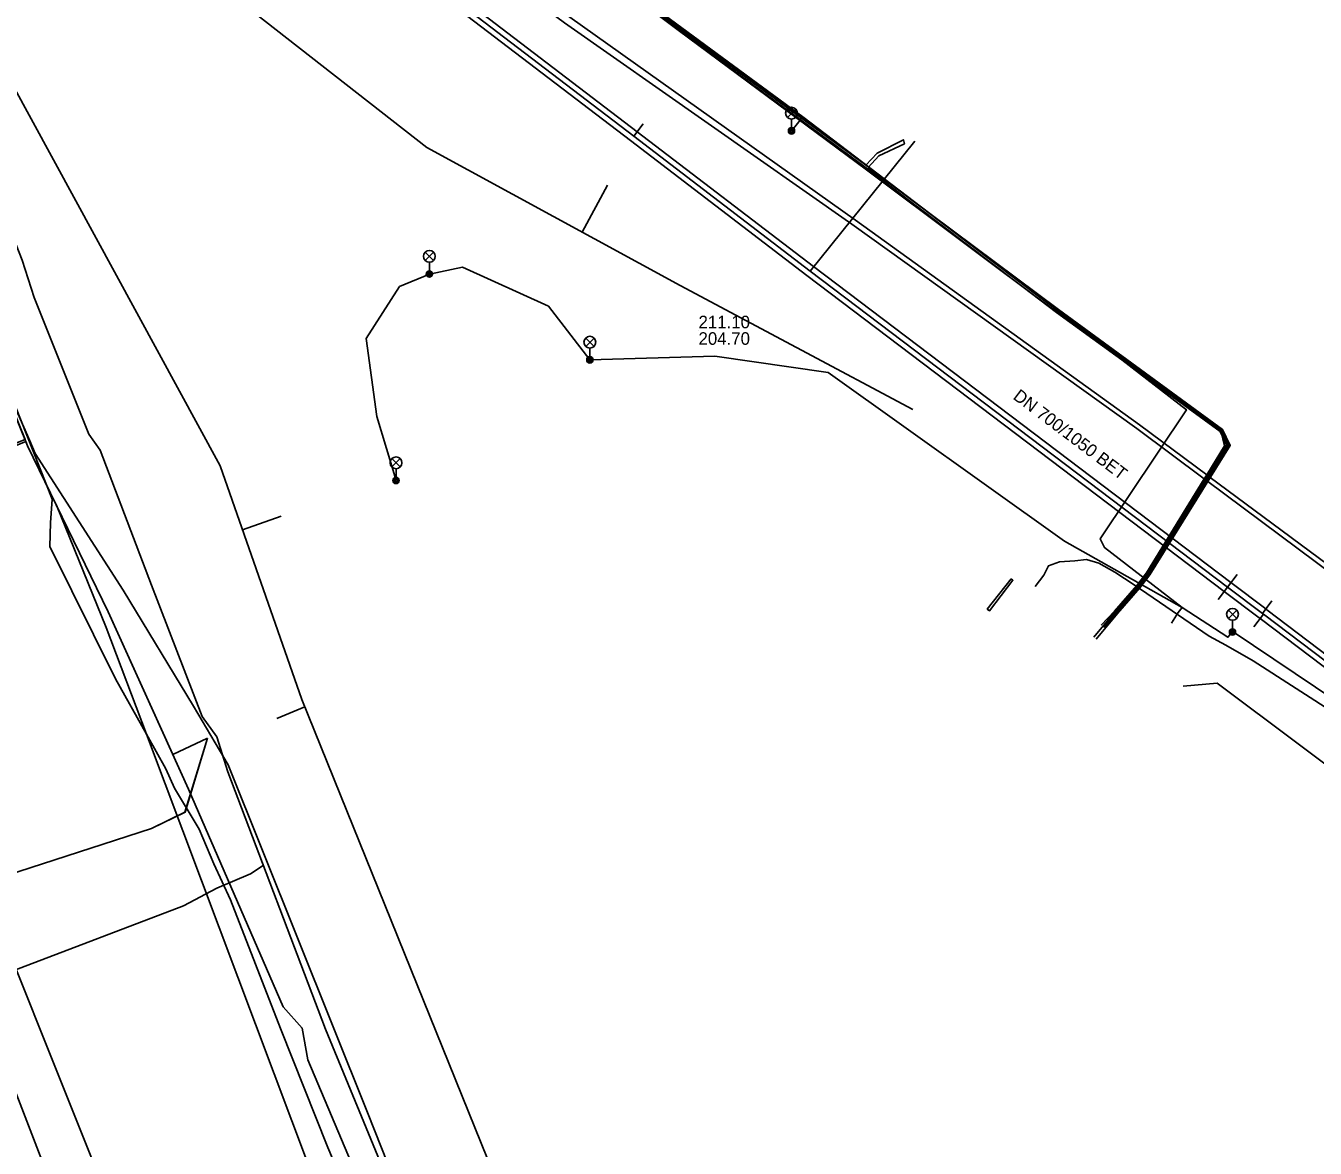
# Model space of a CAD drawing. Extents: x -595540 to -593988, y -1160850 to -1159202.
# Drawn here: x -595487.4 to -595405.5, y -1160398.9 to -1160327.6 of the extents above; entities that cross this region are included whole.
import ezdxf

# ---------------------------------------------------------------- set-up
doc = ezdxf.new("R2010")
doc.units = 0
for name, color, linetype in [('BKOM-ODVODNENI_objekt', 7, 'Continuous'), ('BKOM-ODVODNENI_trasa sítě', 7, 'Continuous'), ('BKOM_kabel koordinační_optický', 7, 'Continuous'), ('BVK-JEDNOTNA_popisy', 7, 'Continuous'), ('BVK-JEDNOTNA_trasa sítě', 7, 'Continuous'), ('BVK-JEDNOTNA_trasa sítě obvodem', 7, 'Continuous'), ('BVK-VODOVOD_trasa sítě', 7, 'Continuous'), ('CETIN_kabel podzemní', 7, 'Continuous'), ('DSP-SDEL-VODAFONE_kabel', 7, 'Continuous'), ('EON-NN_kabel', 7, 'Continuous'), ('EON-NN_kabel zrušené sítě', 7, 'Continuous'), ('EON-VN_kabel', 7, 'Continuous'), ('EON-VN_kabel zrušené sítě', 7, 'Continuous'), ('JEDNOTNA_trasa neprovozované sítě', 7, 'Continuous'), ('QUANTCOM_kabel', 7, 'Continuous'), ('TSB_kabel VO', 7, 'Continuous'), ('TSB_lampy VO', 7, 'Continuous')]:
    doc.layers.add(name, color=color, linetype=linetype)

msp = doc.modelspace()

# ---------------------------------------------------------------- linework, layer by layer
at = {"layer": 'BKOM-ODVODNENI_objekt'}
msp.add_lwpolyline([(-595424.82, -1160362.75), (-595424.7, -1160362.83), (-595426.18, -1160364.77), (-595426.33, -1160364.66)], close=True, dxfattribs=at)
at = {"layer": 'BKOM-ODVODNENI_trasa sítě'}
for points in [[(-595461.96, -1160335.32), (-595489.35, -1160313.92)], [(-595475.09, -1160355.55), (-595496.29, -1160316.63)], [(-595445.84, -1160344.09), (-595461.96, -1160335.32)], [(-595450.46, -1160337.71), (-595452.08, -1160340.69)], [(-595431.06, -1160351.98), (-595445.84, -1160344.09)], [(-595469.89, -1160370.42), (-595475.09, -1160355.55)], [(-595471.21, -1160358.76), (-595473.67, -1160359.62)], [(-595413.88, -1160369.57), (-595411.71, -1160369.38)], [(-595411.71, -1160369.38), (-595396.18, -1160381)], [(-595471.49, -1160371.62), (-595469.7, -1160370.87)], [(-595454.03, -1160409.68), (-595469.89, -1160370.42)]]:
    msp.add_lwpolyline(points, dxfattribs=at)
at = {"layer": 'BKOM_kabel koordinační_optický'}
msp.add_lwpolyline([(-595453.88, -1160433.69), (-595454.28, -1160431.7), (-595454.73, -1160428.35), (-595462.77, -1160409.14), (-595463.73, -1160407.01), (-595469.51, -1160393.32), (-595469.87, -1160391.31), (-595471.08, -1160389.95), (-595477.1, -1160376.11), (-595482.21, -1160364.84), (-595487.33, -1160354.29), (-595494.46, -1160336.67), (-595499.2, -1160324.44), (-595503.07, -1160314.66), (-595503, -1160311.72), (-595511.85, -1160289.79), (-595512.776, -1160289.263), (-595513.395, -1160289.497), (-595514.12, -1160290.65), (-595514.78, -1160289.19), (-595513.85, -1160288.56)], dxfattribs=at)
at = {"layer": 'BVK-JEDNOTNA_popisy'}
msp.add_line((-595444.684, -1160346.937), (-595444.684, -1160346.937), dxfattribs=at)
at = {"layer": 'BVK-JEDNOTNA_trasa sítě'}
for points in [[(-595437.58, -1160343.17), (-595448.797, -1160334.604), (-595481.233, -1160309.833)], [(-595389.38, -1160379.68), (-595390.503, -1160378.829), (-595393.049, -1160376.901), (-595397.636, -1160373.426), (-595408.771, -1160364.992), (-595408.842, -1160364.938), (-595411.056, -1160363.261), (-595437.58, -1160343.17)]]:
    msp.add_lwpolyline(points, dxfattribs=at)
at = {"layer": 'BVK-JEDNOTNA_trasa sítě obvodem'}
for points in [[(-595481.446, -1160310.112), (-595449.01, -1160334.882), (-595437.792, -1160343.448)], [(-595481.021, -1160309.555), (-595448.585, -1160334.325), (-595437.368, -1160342.892)], [(-595437.369, -1160342.891), (-595410.845, -1160362.982), (-595408.631, -1160364.659), (-595408.559, -1160364.713), (-595397.425, -1160373.147), (-595392.838, -1160376.622), (-595390.292, -1160378.55), (-595389.169, -1160379.401)], [(-595389.591, -1160379.959), (-595390.714, -1160379.108), (-595393.261, -1160377.18), (-595397.847, -1160373.705), (-595408.982, -1160365.271), (-595409.053, -1160365.217), (-595411.267, -1160363.54), (-595437.791, -1160343.449)]]:
    msp.add_lwpolyline(points, dxfattribs=at)
at = {"layer": 'BVK-VODOVOD_trasa sítě'}
msp.add_lwpolyline([(-595420.455, -1160569.95), (-595424.738, -1160557.073), (-595431.327, -1160540.422), (-595434.589, -1160532.179), (-595436.214, -1160528.074), (-595442.962, -1160511.021), (-595456.206, -1160477.553), (-595459.57, -1160469.052), (-595464.421, -1160456.794), (-595465.595, -1160453.828), (-595470.116, -1160442.088), (-595472.995, -1160434.855), (-595482.155, -1160410.824), (-595494.687, -1160378.28), (-595495.79, -1160375.461), (-595500.663, -1160363.717), (-595503.091, -1160357.865), (-595505.35, -1160352.422), (-595512.262, -1160335.764), (-595517.983, -1160321.988), (-595525.805, -1160303.126), (-595529.181, -1160294.991), (-595529.357, -1160294.499)], dxfattribs=at)
at = {"layer": 'CETIN_kabel podzemní'}
for points in [[(-595418.22, -1160362.32), (-595419.23, -1160361.75), (-595420.03, -1160361.52), (-595420.76, -1160361.6), (-595421.74, -1160361.67), (-595422.44, -1160361.91), (-595422.74, -1160362.5), (-595423.28, -1160363.23)], [(-595384.42, -1160384.59), (-595388.27, -1160381.75), (-595390.49, -1160380.58), (-595392.03, -1160379.33), (-595395.15, -1160377.42), (-595396.97, -1160376.11), (-595403.96, -1160371.47), (-595409.43, -1160367.96), (-595411.17, -1160366.95), (-595412.23, -1160366.39), (-595416.18, -1160363.67), (-595417, -1160363.13), (-595418.22, -1160362.32)]]:
    msp.add_lwpolyline(points, dxfattribs=at)
at = {"layer": 'DSP-SDEL-VODAFONE_kabel'}
for points in [[(-595435.305, -1160474.248), (-595440.905, -1160460.593), (-595441.624, -1160459.06), (-595443.903, -1160453.407), (-595444.463, -1160451.965), (-595447.439, -1160442.87), (-595449.5, -1160437.934), (-595451.793, -1160431.633), (-595454.837, -1160425.072), (-595456.717, -1160421.092), (-595460.193, -1160411.285), (-595468.387, -1160391.375), (-595474.605, -1160375.018), (-595475.298, -1160372.796), (-595476.233, -1160371.486), (-595479.459, -1160363.137), (-595482.711, -1160354.568), (-595483.438, -1160353.548), (-595486.91, -1160344.849), (-595487.674, -1160342.479), (-595505.065, -1160298.01)], [(-595435.305, -1160474.248), (-595440.905, -1160460.593), (-595441.624, -1160459.06), (-595443.903, -1160453.407), (-595444.463, -1160451.965), (-595447.439, -1160442.87), (-595449.5, -1160437.934), (-595451.793, -1160431.633), (-595454.837, -1160425.072), (-595456.717, -1160421.092), (-595460.193, -1160411.285), (-595468.387, -1160391.375), (-595474.605, -1160375.018), (-595475.298, -1160372.796), (-595476.233, -1160371.486), (-595479.459, -1160363.137), (-595482.711, -1160354.568), (-595483.438, -1160353.548), (-595486.91, -1160344.849), (-595487.674, -1160342.479), (-595505.065, -1160298.01)], [(-595435.305, -1160474.248), (-595440.905, -1160460.593), (-595441.624, -1160459.06), (-595443.903, -1160453.407), (-595444.463, -1160451.965), (-595447.439, -1160442.87), (-595449.5, -1160437.934), (-595451.793, -1160431.633), (-595454.837, -1160425.072), (-595456.717, -1160421.092), (-595460.193, -1160411.285), (-595468.387, -1160391.375), (-595474.605, -1160375.018), (-595475.298, -1160372.796), (-595476.233, -1160371.486), (-595479.459, -1160363.137), (-595482.711, -1160354.568), (-595483.438, -1160353.548), (-595486.91, -1160344.849), (-595487.674, -1160342.479), (-595505.065, -1160298.01)], [(-595500.568, -1160392.714), (-595498.836, -1160391.537), (-595490.156, -1160388.25), (-595488.199, -1160387.639), (-595477.415, -1160383.543), (-595475.296, -1160382.4), (-595473.16, -1160381.501), (-595472.348, -1160380.96)]]:
    msp.add_lwpolyline(points, dxfattribs=at)
at = {"layer": 'EON-NN_kabel'}
for points in [[(-595463.985, -1160314.113), (-595445.863, -1160327.691), (-595434.046, -1160336.441), (-595433.326, -1160335.668), (-595431.656, -1160334.821), (-595431.597, -1160335.08), (-595433.217, -1160335.853), (-595433.89, -1160336.584), (-595421.8, -1160345.624), (-595411.368, -1160353.238), (-595410.887, -1160354.259), (-595416.006, -1160362.478), (-595416.621, -1160363.311), (-595418.049, -1160364.941), (-595419.407, -1160366.574)], [(-595463.985, -1160314.363), (-595445.983, -1160327.851), (-595434.01, -1160336.744), (-595421.918, -1160345.784), (-595411.528, -1160353.37), (-595411.115, -1160354.245), (-595416.172, -1160362.366), (-595416.777, -1160363.185), (-595418.201, -1160364.811), (-595419.561, -1160366.446)], [(-595485.759, -1160357.679), (-595491.299, -1160343.751), (-595491.99, -1160341.082), (-595494.119, -1160329.738), (-595494.834, -1160327.604), (-595500.917, -1160314.761)], [(-595485.759, -1160357.679), (-595485.881, -1160359.19), (-595485.927, -1160360.692), (-595481.735, -1160369.101), (-595479.777, -1160372.627), (-595478.552, -1160374.832), (-595477.999, -1160376.045), (-595476.424, -1160378.654), (-595475.491, -1160380.86), (-595474.438, -1160383.154), (-595471.25, -1160391.323), (-595468.237, -1160398.895), (-595467.246, -1160401.254)]]:
    msp.add_lwpolyline(points, dxfattribs=at)
at = {"layer": 'EON-NN_kabel zrušené sítě'}
msp.add_lwpolyline([(-595437.283, -1160481.617), (-595453.416, -1160442.384), (-595459.443, -1160424.568), (-595469.347, -1160400.359), (-595479.777, -1160372.627), (-595482.327, -1160365.846), (-595485.493, -1160358.05)], dxfattribs=at)
at = {"layer": 'EON-VN_kabel'}
for points in [[(-595480.33, -1160299.075), (-595480.562, -1160299.885), (-595482.975, -1160305.019), (-595482.983, -1160306.674), (-595468.803, -1160317.313), (-595466.804, -1160317.43), (-595466.755, -1160317.368), (-595466.556, -1160317.114), (-595464.73, -1160314.791), (-595463.985, -1160314.238), (-595445.94, -1160327.874), (-595433.95, -1160336.664), (-595421.918, -1160345.801), (-595411.467, -1160353.396), (-595411.245, -1160354.281), (-595412.378, -1160356.128), (-595412.538, -1160356.388), (-595416.206, -1160362.366), (-595416.82, -1160363.162), (-595418.235, -1160364.789), (-595419.083, -1160365.695)], [(-595418.922, -1160365.843), (-595418.125, -1160364.876), (-595416.699, -1160363.248), (-595416.089, -1160362.422), (-595412.397, -1160356.494), (-595412.235, -1160356.234), (-595411.001, -1160354.252), (-595411.448, -1160353.304), (-595421.859, -1160345.704), (-595433.983, -1160336.478), (-595445.923, -1160327.771), (-595463.828, -1160314.049), (-595464.883, -1160314.689), (-595466.615, -1160317.072), (-595466.762, -1160317.274), (-595466.889, -1160317.268), (-595468.748, -1160317.186), (-595482.77, -1160306.618), (-595482.901, -1160305.05), (-595480.395, -1160300.032), (-595480.144, -1160299.127)]]:
    msp.add_lwpolyline(points, dxfattribs=at)
at = {"layer": 'EON-VN_kabel zrušené sítě'}
for points in [[(-595403.989, -1160376.717), (-595400.722, -1160372.979), (-595397.365, -1160368.737), (-595397.326, -1160367.725), (-595412.397, -1160356.494), (-595412.538, -1160356.388), (-595416.83, -1160353.19), (-595434.939, -1160340.187), (-595453.193, -1160327.39), (-595466.755, -1160317.368), (-595466.889, -1160317.268), (-595467.033, -1160317.162), (-595474.66, -1160311.848), (-595474.8, -1160311.75)], [(-595474.089, -1160311.856), (-595466.88, -1160316.88), (-595466.615, -1160317.072), (-595466.556, -1160317.114), (-595452.862, -1160327.02), (-595434.699, -1160339.929), (-595416.656, -1160352.958), (-595412.378, -1160356.128), (-595412.235, -1160356.234), (-595397.116, -1160367.439), (-595397.039, -1160368.944), (-595400.561, -1160373.118), (-595403.733, -1160376.918)]]:
    msp.add_lwpolyline(points, dxfattribs=at)
at = {"layer": 'JEDNOTNA_trasa neprovozované sítě'}
for p, q in [((-595448.197, -1160333.804), (-595448.797, -1160334.604)), ((-595430.932, -1160334.918), (-595437.58, -1160343.17)), ((-595410.452, -1160362.464), (-595411.056, -1160363.261)), ((-595411.66, -1160364.058), (-595411.056, -1160363.261)), ((-595408.238, -1160364.141), (-595408.842, -1160364.938)), ((-595409.375, -1160365.789), (-595408.771, -1160364.992))]:
    msp.add_line(p, q, dxfattribs=at)
at = {"layer": 'QUANTCOM_kabel'}
msp.add_lwpolyline([(-595499.12, -1160324.06), (-595495.73, -1160332.99), (-595492.17, -1160341.96), (-595488.57, -1160350.83), (-595487.18, -1160353.97), (-595486.86, -1160354.77), (-595481.25, -1160363.46), (-595476.78, -1160370.84), (-595474.59, -1160374.56), (-595465.72, -1160396.67), (-595460.95, -1160408.7), (-595460.33, -1160410.5), (-595459.72, -1160412.42)], dxfattribs=at)
at = {"layer": 'TSB_kabel VO'}
for points in [[(-595487.005, -1160288.299), (-595486.98, -1160288.36), (-595483.26, -1160300.31), (-595480.53, -1160302.26), (-595480.4, -1160302.89), (-595483.1, -1160307.01), (-595468.31, -1160318.17), (-595467.76, -1160318.07), (-595464.61, -1160314.06), (-595459.29, -1160317.72), (-595459.9, -1160318.05), (-595459.29, -1160317.72), (-595438.05, -1160333.36), (-595438.64, -1160334.11), (-595438.05, -1160333.36), (-595418.71, -1160348.09), (-595413.67, -1160351.99), (-595419.15, -1160360.19), (-595418.88, -1160360.75), (-595413.93, -1160364.56), (-595414.189, -1160364.887), (-595414.616, -1160365.553)], [(-595499.176, -1160324.493), (-595494.458, -1160336.667), (-595487.489, -1160353.89), (-595488.283, -1160354.211), (-595488.327, -1160354.504), (-595488.29, -1160354.66), (-595488.205, -1160354.498), (-595488.174, -1160354.296), (-595487.444, -1160354.001), (-595487.328, -1160354.287), (-595482.208, -1160364.837), (-595478.09, -1160373.92), (-595475.888, -1160372.871)], [(-595520.05, -1160338.774), (-595517.65, -1160344.92), (-595510.561, -1160361.167), (-595500.8, -1160385.91), (-595490.26, -1160382.12), (-595479.46, -1160378.61), (-595477.328, -1160377.573), (-595475.888, -1160372.871)], [(-595414.616, -1160365.553), (-595414.189, -1160364.887), (-595413.93, -1160364.56), (-595421.41, -1160360.34), (-595436.44, -1160349.62), (-595443.65, -1160348.59), (-595451.59, -1160348.82), (-595454.22, -1160345.41), (-595459.68, -1160342.92), (-595461.79, -1160343.36), (-595463.69, -1160344.16), (-595465.8, -1160347.46), (-595465.13, -1160352.42), (-595463.91, -1160356.49)], [(-595414.616, -1160365.553), (-595414.189, -1160364.887), (-595413.93, -1160364.56), (-595411.03, -1160366.46), (-595410.74, -1160366.12)], [(-595360.339, -1160398.749), (-595370.83, -1160392.68), (-595377.801, -1160388.072), (-595378.299, -1160388.096), (-595378.753, -1160387.901), (-595379.074, -1160387.53), (-595379.201, -1160387.054), (-595388.877, -1160380.606), (-595389.144, -1160380.708), (-595389.714, -1160380.692), (-595390.363, -1160380.167), (-595390.498, -1160379.681), (-595390.87, -1160379.45), (-595410.76, -1160366.07)], [(-595475.888, -1160372.871), (-595477.322, -1160377.57), (-595479.46, -1160378.61), (-595490.26, -1160382.12), (-595470.48, -1160431.58), (-595465.993, -1160443.276), (-595449.904, -1160483.964), (-595447.55, -1160489.04), (-595433.665, -1160524.876), (-595425.09, -1160546.12), (-595416.386, -1160566.271), (-595409.37, -1160581.87), (-595404.88, -1160593.47), (-595398.89, -1160612.37), (-595394.888, -1160630.669), (-595381.85, -1160627.34), (-595377.55, -1160645.69), (-595370.81, -1160681.62), (-595368, -1160707.44), (-595363.14, -1160706.51), (-595357.289, -1160726.656), (-595356.615, -1160726.463)]]:
    msp.add_lwpolyline(points, dxfattribs=at)
at = {"layer": 'TSB_lampy VO'}
for p, q in [((-595439.038, -1160333.4), (-595438.508, -1160332.87)), ((-595439.038, -1160332.87), (-595438.508, -1160333.4)), ((-595439.038, -1160333.4), (-595438.508, -1160332.87)), ((-595439.038, -1160332.87), (-595438.508, -1160333.4)), ((-595438.773, -1160333.51), (-595438.773, -1160334.26)), ((-595438.773, -1160333.51), (-595438.773, -1160334.26)), ((-595462.055, -1160342.5), (-595461.525, -1160341.97)), ((-595462.055, -1160341.97), (-595461.525, -1160342.5)), ((-595462.055, -1160342.5), (-595461.525, -1160341.97)), ((-595462.055, -1160341.97), (-595461.525, -1160342.5)), ((-595461.79, -1160342.61), (-595461.79, -1160343.36)), ((-595461.79, -1160342.61), (-595461.79, -1160343.36)), ((-595451.855, -1160347.96), (-595451.325, -1160347.43)), ((-595451.855, -1160347.43), (-595451.325, -1160347.96)), ((-595451.855, -1160347.96), (-595451.325, -1160347.43)), ((-595451.855, -1160347.43), (-595451.325, -1160347.96)), ((-595451.59, -1160348.07), (-595451.59, -1160348.82)), ((-595451.59, -1160348.07), (-595451.59, -1160348.82)), ((-595464.175, -1160355.63), (-595463.645, -1160355.1)), ((-595464.175, -1160355.1), (-595463.645, -1160355.63)), ((-595464.175, -1160355.63), (-595463.645, -1160355.1)), ((-595464.175, -1160355.1), (-595463.645, -1160355.63)), ((-595463.91, -1160355.74), (-595463.91, -1160356.49)), ((-595463.91, -1160355.74), (-595463.91, -1160356.49)), ((-595411.005, -1160365.26), (-595410.475, -1160364.73)), ((-595411.005, -1160364.73), (-595410.475, -1160365.26)), ((-595411.005, -1160365.26), (-595410.475, -1160364.73)), ((-595411.005, -1160364.73), (-595410.475, -1160365.26)), ((-595410.74, -1160365.37), (-595410.74, -1160366.12)), ((-595410.74, -1160365.37), (-595410.74, -1160366.12))]:
    msp.add_line(p, q, dxfattribs=at)
for centre, radius in [((-595438.773, -1160333.135), 0.375), ((-595438.773, -1160333.135), 0.375), ((-595438.773, -1160334.26), 0.2), ((-595438.773, -1160334.26), 0.2), ((-595438.773, -1160334.26), 0.145), ((-595438.773, -1160334.26), 0.145), ((-595438.773, -1160334.26), 0.0876), ((-595438.773, -1160334.26), 0.0876), ((-595461.79, -1160342.235), 0.375), ((-595461.79, -1160342.235), 0.375), ((-595461.79, -1160343.36), 0.2), ((-595461.79, -1160343.36), 0.2), ((-595461.79, -1160343.36), 0.145), ((-595461.79, -1160343.36), 0.145), ((-595461.79, -1160343.36), 0.0876), ((-595461.79, -1160343.36), 0.0876), ((-595451.59, -1160347.695), 0.375), ((-595451.59, -1160347.695), 0.375), ((-595451.59, -1160348.82), 0.2), ((-595451.59, -1160348.82), 0.2), ((-595451.59, -1160348.82), 0.145), ((-595451.59, -1160348.82), 0.145), ((-595451.59, -1160348.82), 0.0876), ((-595451.59, -1160348.82), 0.0876), ((-595463.91, -1160355.365), 0.375), ((-595463.91, -1160355.365), 0.375), ((-595463.91, -1160356.49), 0.2), ((-595463.91, -1160356.49), 0.2), ((-595463.91, -1160356.49), 0.145), ((-595463.91, -1160356.49), 0.145), ((-595463.91, -1160356.49), 0.0876), ((-595463.91, -1160356.49), 0.0876), ((-595410.74, -1160364.995), 0.375), ((-595410.74, -1160364.995), 0.375), ((-595410.74, -1160366.12), 0.2), ((-595410.74, -1160366.12), 0.2), ((-595410.74, -1160366.12), 0.145), ((-595410.74, -1160366.12), 0.145), ((-595410.74, -1160366.12), 0.0876), ((-595410.74, -1160366.12), 0.0876)]:
    msp.add_circle(centre, radius, dxfattribs=at)

# ---------------------------------------------------------------- texts
at = {"layer": 'BVK-JEDNOTNA_popisy'}
for s, p in [('211.10', (-595444.684, -1160346.812)), ('204.70', (-595444.684, -1160347.862))]:
    msp.add_text(s, height=0.8, dxfattribs=at).set_placement(p)
msp.add_text('DN 700/1050 BET', height=0.8, rotation=322.86172, dxfattribs=at).set_placement((-595424.745, -1160351.261))

doc.saveas('drawing.dxf')
